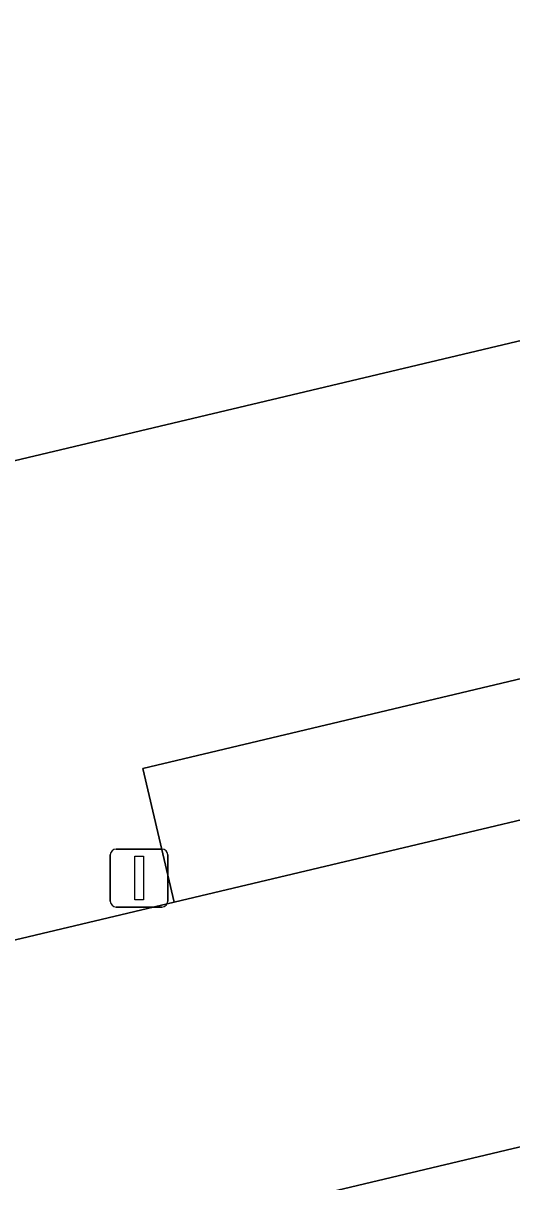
# Model space of a CAD drawing. Extents: x 160675 to 161153, y 383241 to 383714.
# Drawn here: x 160962.62 to 160971.05, y 383463.77 to 383483.75 of the extents above; entities that cross this region are included whole.
import ezdxf

# ---------------------------------------------------------------- set-up
doc = ezdxf.new("R2010")
doc.units = 0
for name, color, linetype in [('IMGEO_Lichtmast', 7, 'Continuous'), ('IMGEO_Pand', 7, 'Continuous'), ('IMGEO_Parkeervlak_gesloten', 7, 'Continuous'), ('IMGEO_Parkeervlak_open', 7, 'Continuous'), ('IMGEO_Rijbaan_lokaal_gesloten', 7, 'Continuous'), ('IMGEO_Voetpad_open', 7, 'Continuous')]:
    doc.layers.add(name, color=color, linetype=linetype)

msp = doc.modelspace()

# ---------------------------------------------------------------- linework, layer by layer
at = {"layer": 'IMGEO_Lichtmast'}
for p, q in [((160964.221, 383469.507), (160965.011, 383469.507)), ((160965.011, 383469.507), (160964.221, 383469.507)), ((160964.121, 383468.607), (160964.121, 383469.407)), ((160964.121, 383469.407), (160964.121, 383468.607)), ((160965.111, 383469.407), (160965.111, 383468.607)), ((160965.111, 383468.607), (160965.111, 383469.407)), ((160965.011, 383468.507), (160964.221, 383468.507)), ((160964.221, 383468.507), (160965.011, 383468.507))]:
    msp.add_line(p, q, dxfattribs=at)
msp.add_lwpolyline([(160964.541, 383469.382), (160964.691, 383469.382), (160964.691, 383468.632), (160964.541, 383468.632), (160964.541, 383469.382)], dxfattribs=at)
for centre, start, end in [((160964.221, 383469.407), 90, 180), ((160964.221, 383469.407), 90, 180), ((160965.011, 383469.407), 0, 90), ((160965.011, 383469.407), 360, 90), ((160964.221, 383468.607), 180, 270), ((160964.221, 383468.607), 180, 270), ((160965.011, 383468.607), 270, 0), ((160965.011, 383468.607), 270, 0)]:
    msp.add_arc(centre, 0.1, start, end, dxfattribs=at)
at = {"layer": 'IMGEO_Pand'}
msp.add_lwpolyline([(160915.401, 383466.768), (160919.181, 383467.683), (160918.441, 383470.74), (160921.51, 383471.475), (160925.187, 383472.344), (160926.562, 383466.682), (160930.76, 383467.683), (160930.542, 383468.594), (160937.433, 383470.262), (160961.1, 383475.879), (160994.002, 383483.688)], dxfattribs=at)
at = {"layer": 'IMGEO_Parkeervlak_gesloten'}
msp.add_lwpolyline([(160995.466, 383470.147), (160980.701, 383466.632), (160966.645, 383463.289), (160949.112, 383459.134), (160931.555, 383454.985), (160911.346, 383450.209), (160912.313, 383445.09), (160912.456, 383444.655), (160925.647, 383447.762), (160940.889, 383451.334), (160948.323, 383453.092), (160957.181, 383455.143), (160959.945, 383443.924), (160961.401, 383438.272), (160969.602, 383440.105), (160985.135, 383443.735), (161000.128, 383447.369)], dxfattribs=at)
at = {"layer": 'IMGEO_Parkeervlak_open'}
msp.add_lwpolyline([(160976.658, 383471.303), (160994.586, 383475.579), (160994.071, 383477.858), (160980.237, 383474.595), (160964.683, 383470.898), (160965.222, 383468.589)], close=True, dxfattribs=at)
at = {"layer": 'IMGEO_Rijbaan_lokaal_gesloten'}
for points in [[(160998.276, 383476.453), (160994.586, 383475.579), (160976.658, 383471.303), (160965.222, 383468.589), (160936.322, 383461.732), (160925.692, 383459.21), (160909.438, 383455.409), (160908.819, 383455.316)], [(160911.167, 383450.167), (160911.346, 383450.209), (160931.555, 383454.985), (160949.112, 383459.134), (160966.645, 383463.289), (160980.701, 383466.632), (160995.466, 383470.147)]]:
    msp.add_lwpolyline(points, dxfattribs=at)
at = {"layer": 'IMGEO_Voetpad_open'}
for points in [[(161004.491, 383485.269), (160999.63, 383484.142), (160998.46, 383483.872), (160998.483, 383483.774), (160994.296, 383482.789), (160994.002, 383483.688), (160961.1, 383475.879), (160961.939, 383472.274), (160962.002, 383472.066), (160912.316, 383460.345), (160909.143, 383459.613), (160907.173, 383459.127), (160907.11, 383459.309), (160906.15, 383463.208), (160875.621, 383455.906), (160852.917, 383450.548), (160850.704, 383450.032), (160848.255, 383449.977), (160845.447, 383450.327)], [(160908.819, 383455.316), (160908.315, 383457.371), (160925.023, 383461.307), (160935.883, 383463.884), (160936.322, 383461.732), (160965.222, 383468.589), (160964.683, 383470.898), (160980.237, 383474.595), (160994.071, 383477.858), (160994.586, 383475.579), (160998.276, 383476.453)]]:
    msp.add_lwpolyline(points, dxfattribs=at)

doc.saveas('drawing.dxf')
